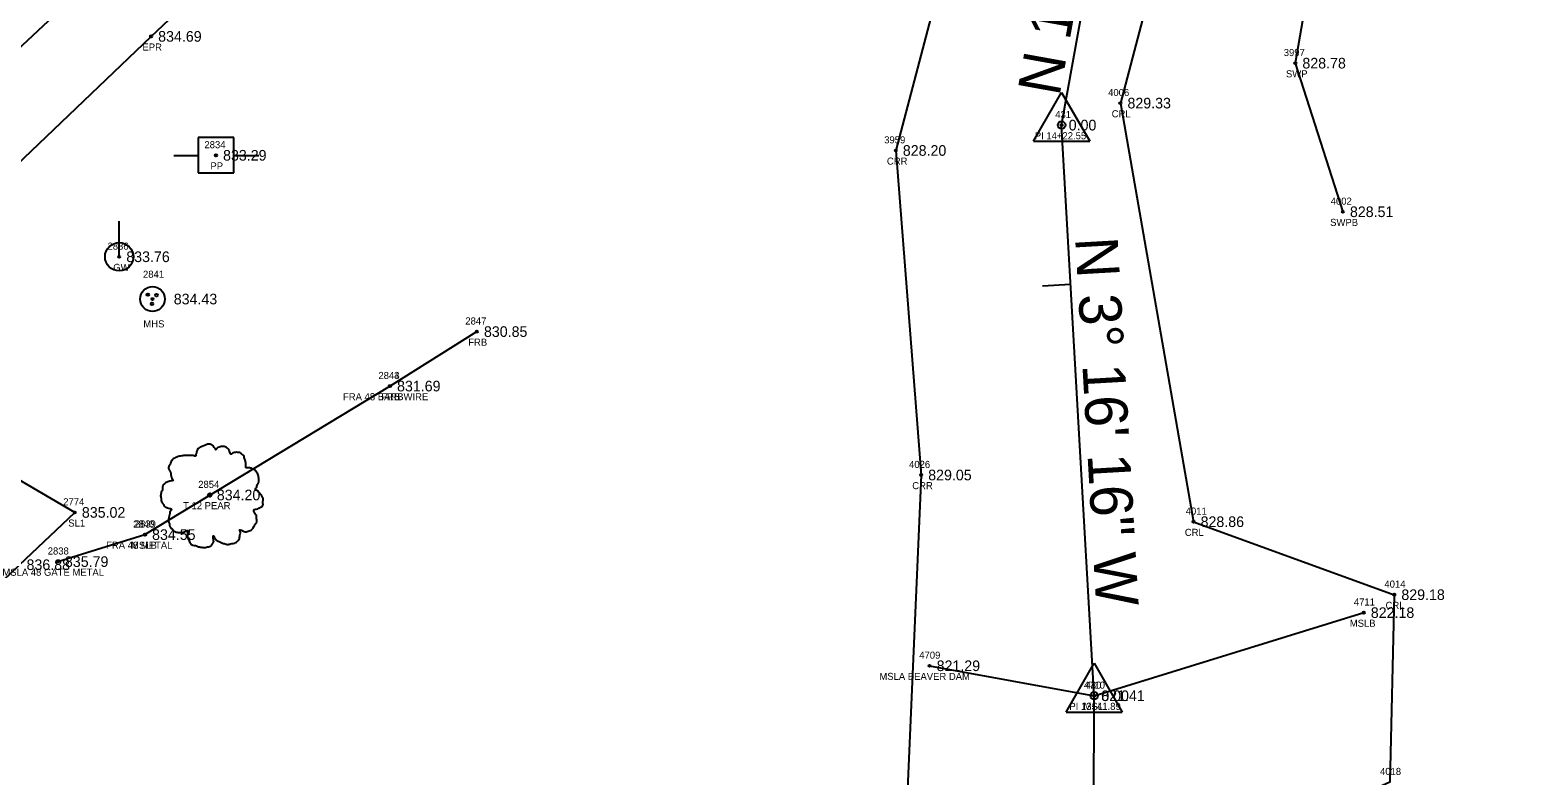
# Model space of a CAD drawing. Extents: x 1622501 to 1626664, y 1117816 to 1121579.
# Drawn here: x 1624283.2 to 1624496, y 1119430.1 to 1119535.3 of the extents above; entities that cross this region are included whole.
import ezdxf

# ---------------------------------------------------------------- set-up
doc = ezdxf.new("R2010")
doc.units = 0
for name, color, linetype in [('RD_EX_DR_Inlet', 7, 'Continuous'), ('RD_EX_Fence_Other', 7, 'Continuous'), ('RD_EX_Fence_Other_txCode', 7, 'Continuous'), ('RD_EX_H2O', 7, 'Continuous'), ('RD_EX_H2O_txCode', 7, 'Continuous'), ('RD_EX_Misc', 7, 'Continuous'), ('RD_EX_Misc_txCode', 7, 'Continuous'), ('RD_EX_Road', 7, 'Continuous'), ('RD_EX_Road_txCode', 7, 'Continuous'), ('RD_EX_TX_Fence_Other_ELEV', 7, 'Continuous'), ('RD_EX_TX_H2O_ELEV', 7, 'Continuous'), ('RD_EX_TX_Misc_ELEV', 7, 'Continuous'), ('RD_EX_TX_Road_ELEV', 7, 'Continuous'), ('RD_EX_TX_UT_ELEV', 7, 'Continuous'), ('RD_EX_TX_VEG_ELEV', 7, 'Continuous'), ('RD_EX_UT', 7, 'Continuous'), ('RD_EX_UT_txCode', 7, 'Continuous'), ('RD_EX_VEG', 7, 'Continuous'), ('RD_EX_VEG_txCode', 7, 'Continuous'), ('RD_HC_Cl', 7, 'Continuous'), ('RD_HC_Data', 7, 'Continuous'), ('RD_HC_Data_Tic', 7, 'Continuous'), ('RD_HC_Survey_ELEV', 7, 'Continuous'), ('RD_HC_txCode', 7, 'Continuous'), ('RD_SMD_Locator', 7, 'Continuous')]:
    doc.layers.add(name, color=color, linetype=linetype)

msp = doc.modelspace()

# ---------------------------------------------------------------- linework, layer by layer
at = {"layer": 'RD_EX_DR_Inlet'}
for centre, radius in [((1624300.45, 1119497.36), 1.75), ((1624299.79, 1119497.99), 0.175), ((1624300.37, 1119496.69), 0.175), ((1624301.01, 1119497.92), 0.175)]:
    msp.add_circle(centre, radius, dxfattribs=at)
at = {"layer": 'RD_EX_Fence_Other'}
msp.add_lwpolyline([(1624299.39, 1119464.12), (1624333.97, 1119485.08), (1624333.97, 1119485.08), (1624346.24, 1119492.77)], dxfattribs=at)
at = {"layer": 'RD_EX_H2O'}
for points in [[(1624377.74, 1119642.06), (1624397.02, 1119621.14), (1624418.59, 1119568.63), (1624405.37, 1119518.33), (1624408.95, 1119472.53), (1624404.37, 1119367.68), (1624416.34, 1119282.84), (1624404.09, 1119249.08), (1624378.05, 1119258.36), (1624354.29, 1119240.29), (1624341.68, 1119205.27), (1624345.78, 1119173.67)], [(1624523.82, 1119632.58), (1624519.68, 1119616.43), (1624500.06, 1119609), (1624482.1, 1119579.99), (1624465.65, 1119553.28), (1624461.77, 1119530.65), (1624468.48, 1119509.68)], [(1624450.21, 1119574.96), (1624437.08, 1119525.01), (1624447.4, 1119465.94), (1624475.74, 1119455.64), (1624475.12, 1119429.2), (1624462.58, 1119423.47), (1624440.75, 1119389.84), (1624444.4, 1119350.14), (1624449.47, 1119273.13), (1624426.41, 1119216.53), (1624413.72, 1119215.11), (1624390, 1119225.77), (1624365.82, 1119196.07), (1624372.16, 1119179.45)]]:
    msp.add_lwpolyline(points, dxfattribs=at)
at = {"layer": 'RD_EX_Misc'}
msp.add_line((1624287.09, 1119460.31), (1624299.39, 1119464.12), dxfattribs=at)
msp.add_lwpolyline([(1624410.14, 1119445.61), (1624433.38, 1119441.38), (1624471.43, 1119453.11)], dxfattribs=at)
at = {"layer": 'RD_EX_Road'}
msp.add_lwpolyline([(1624155.32, 1119398.39), (1624191.93, 1119432.49), (1624228.15, 1119466.56), (1624264.33, 1119500.12), (1624300.25, 1119534.43), (1624336.54, 1119568.72), (1624392.43, 1119620.52)], dxfattribs=at)
at = {"layer": 'RD_EX_UT'}
for p, q in [((1624311.91, 1119520.16), (1624306.91, 1119520.16)), ((1624306.91, 1119520.16), (1624306.91, 1119515.16)), ((1624311.91, 1119515.16), (1624311.91, 1119520.16)), ((1624303.47, 1119517.6), (1624306.94, 1119517.6)), ((1624311.83, 1119517.6), (1624315.47, 1119517.6)), ((1624306.91, 1119515.16), (1624311.91, 1119515.16)), ((1624295.75, 1119503.33), (1624295.75, 1119508.33))]:
    msp.add_line(p, q, dxfattribs=at)
msp.add_circle((1624295.75, 1119503.33), 2, dxfattribs=at)
at = {"layer": 'RD_EX_VEG'}
msp.add_lwpolyline([(1624026.74, 1119127.6), (1624028.07, 1119185.57), (1624034.89, 1119207.07), (1624044.23, 1119230.94), (1624073.37, 1119263.11), (1624105.65, 1119294.98), (1624139.38, 1119323.22), (1624173.51, 1119355.27), (1624197.02, 1119378.67), (1624235.55, 1119415.7), (1624281.67, 1119459.87), (1624289.48, 1119467.25), (1624268.33, 1119479.61)], dxfattribs=at)
for centre, radius in [((1624308.53, 1119469.71), 0.25), ((1624308.52, 1119469.69), 0.0001)]:
    msp.add_circle(centre, radius, dxfattribs=at)
for points in [[(1624308.66, 1119476.87), (1624308.36, 1119476.9), (1624308.04, 1119476.8), (1624307.79, 1119476.7), (1624307.56, 1119476.62), (1624307.34, 1119476.52), (1624307.04, 1119476.35), (1624306.81, 1119476.15), (1624306.69, 1119475.9), (1624306.64, 1119475.68), (1624306.59, 1119475.4), (1624306.59, 1119475.23), (1624306.46, 1119475.2), (1624306.31, 1119475.23), (1624306.06, 1119475.3), (1624305.81, 1119475.3), (1624305.56, 1119475.3), (1624305.21, 1119475.28), (1624304.86, 1119475.28), (1624304.59, 1119475.23), (1624304.26, 1119475.18), (1624303.89, 1119475.05), (1624303.54, 1119474.93), (1624303.24, 1119474.68), (1624302.99, 1119474.2), (1624302.86, 1119473.85), (1624302.71, 1119473.6), (1624302.86, 1119473.15), (1624303.04, 1119472.8), (1624303.06, 1119472.6), (1624303.14, 1119472.18), (1624303.24, 1119471.95), (1624303.36, 1119471.75), (1624303.29, 1119471.73), (1624302.91, 1119471.68), (1624302.61, 1119471.58), (1624302.19, 1119471.35), (1624301.96, 1119471.13), (1624301.86, 1119470.8), (1624301.84, 1119470.45), (1624301.74, 1119470.25), (1624301.66, 1119469.98), (1624301.64, 1119469.9), (1624301.59, 1119469.58), (1624301.69, 1119469.13), (1624301.71, 1119468.78), (1624301.84, 1119468.55), (1624301.99, 1119468.38), (1624302.16, 1119468.13), (1624302.56, 1119467.9), (1624302.89, 1119467.8), (1624303.09, 1119467.78), (1624302.91, 1119467.28), (1624302.86, 1119466.93), (1624302.74, 1119466.53), (1624302.74, 1119466.45), (1624302.69, 1119465.98), (1624302.84, 1119465.65), (1624302.91, 1119465.28), (1624303.09, 1119465.05), (1624303.36, 1119464.75), (1624303.69, 1119464.53), (1624304.19, 1119464.41), (1624304.59, 1119464.43), (1624305.16, 1119464.6), (1624305.41, 1119464.68), (1624305.39, 1119464.51), (1624305.41, 1119464.13), (1624305.41, 1119463.71), (1624305.56, 1119463.38), (1624305.66, 1119463.11), (1624305.81, 1119462.86), (1624306.14, 1119462.63), (1624306.54, 1119462.56), (1624306.96, 1119462.41), (1624307.41, 1119462.33), (1624307.91, 1119462.31), (1624308.51, 1119462.46), (1624308.79, 1119462.58), (1624308.89, 1119462.76), (1624309.09, 1119463.13), (1624309.04, 1119463.36), (1624309.06, 1119463.96), (1624309.16, 1119463.78), (1624309.34, 1119463.43), (1624309.84, 1119463.13), (1624310.23, 1119462.96), (1624310.71, 1119462.81), (1624311.01, 1119462.73), (1624311.48, 1119462.81), (1624311.86, 1119462.88), (1624312.23, 1119463.01), (1624312.53, 1119463.28), (1624312.71, 1119463.56), (1624312.76, 1119463.83), (1624312.83, 1119464.21), (1624312.88, 1119464.38)], [(1624312.88, 1119464.38), (1624312.81, 1119464.56), (1624312.76, 1119464.8), (1624312.83, 1119464.78), (1624313.01, 1119464.73), (1624313.28, 1119464.6), (1624313.51, 1119464.53), (1624313.83, 1119464.56), (1624314.11, 1119464.65), (1624314.56, 1119464.93), (1624314.83, 1119465.4), (1624315.11, 1119465.8), (1624315.18, 1119466.13), (1624315.13, 1119466.35), (1624315.11, 1119466.85), (1624314.91, 1119467.1), (1624314.86, 1119467.23), (1624314.76, 1119467.63), (1624314.83, 1119467.68), (1624315.11, 1119467.73), (1624315.48, 1119467.85), (1624315.76, 1119467.98), (1624315.98, 1119468.15), (1624316.06, 1119468.38), (1624316.03, 1119468.78), (1624316.08, 1119469.18), (1624316.01, 1119469.33), (1624315.91, 1119469.48), (1624315.83, 1119469.68), (1624315.68, 1119469.83), (1624315.58, 1119469.98), (1624315.48, 1119470.08), (1624315.36, 1119470.23), (1624315.18, 1119470.35), (1624315.03, 1119470.4), (1624314.98, 1119470.55), (1624315.13, 1119470.75), (1624315.18, 1119470.85), (1624315.21, 1119471.08), (1624315.43, 1119471.43), (1624315.48, 1119471.83), (1624315.43, 1119472.25), (1624315.38, 1119472.53), (1624315.23, 1119472.8), (1624315.03, 1119473.05), (1624314.91, 1119473.23), (1624314.73, 1119473.35), (1624314.41, 1119473.48), (1624314.16, 1119473.53), (1624313.81, 1119473.53), (1624313.61, 1119473.58), (1624313.63, 1119473.63), (1624313.63, 1119473.78), (1624313.63, 1119474.05), (1624313.56, 1119474.5), (1624313.41, 1119475), (1624313.41, 1119475.03), (1624313.31, 1119475.28), (1624313.08, 1119475.48), (1624312.91, 1119475.58), (1624312.71, 1119475.7), (1624312.46, 1119475.73), (1624312.16, 1119475.73), (1624311.88, 1119475.68), (1624311.68, 1119475.58), (1624311.51, 1119475.45), (1624311.43, 1119475.6), (1624311.33, 1119475.9), (1624311.28, 1119476.05), (1624311.13, 1119476.22), (1624310.91, 1119476.42), (1624310.46, 1119476.55), (1624309.84, 1119476.47), (1624309.54, 1119476.27), (1624309.39, 1119476.1), (1624309.34, 1119476.22), (1624309.14, 1119476.42), (1624309.04, 1119476.6), (1624308.86, 1119476.72), (1624308.71, 1119476.82), (1624308.61, 1119476.87)]]:
    msp.add_spline(points, degree=3, dxfattribs=at)
at = {"layer": 'RD_HC_Cl'}
for p, q in [((1623937.25, 1119209.79), (1624678.65, 1119905.11)), ((1624428.78, 1119521.91), (1624438.71, 1119576.72)), ((1624433.38, 1119441.38), (1624428.78, 1119521.91)), ((1624432.82, 1119272.43), (1624433.38, 1119441.38))]:
    msp.add_line(p, q, dxfattribs=at)
at = {"layer": 'RD_HC_Data'}
for p, q in [((1624424.8, 1119519.62), (1624428.78, 1119526.5)), ((1624428.78, 1119526.5), (1624432.75, 1119519.62)), ((1624424.8, 1119519.62), (1624432.75, 1119519.62)), ((1624429.41, 1119439.08), (1624433.38, 1119445.96)), ((1624433.38, 1119445.96), (1624437.35, 1119439.08)), ((1624429.41, 1119439.08), (1624437.35, 1119439.08))]:
    msp.add_line(p, q, dxfattribs=at)
for centre in [(1624428.78, 1119521.91), (1624433.38, 1119441.38)]:
    msp.add_circle(centre, 0.529, dxfattribs=at)
at = {"layer": 'RD_HC_Data_Tic'}
msp.add_line((1624430.06, 1119499.4), (1624426.07, 1119499.17), dxfattribs=at)
at = {"layer": 'RD_SMD_Locator'}
for centre in [(1624300.25, 1119534.43), (1624461.77, 1119530.65), (1624437.08, 1119525.01), (1624428.78, 1119521.91), (1624309.41, 1119517.65), (1624405.37, 1119518.33), (1624468.48, 1119509.68), (1624295.75, 1119503.33), (1624300.45, 1119497.36), (1624346.24, 1119492.77), (1624333.97, 1119485.08), (1624333.97, 1119485.08), (1624408.95, 1119472.53), (1624308.53, 1119469.71), (1624289.48, 1119467.25), (1624447.4, 1119465.94), (1624299.39, 1119464.12), (1624299.39, 1119464.12), (1624287.09, 1119460.31), (1624475.74, 1119455.64), (1624471.43, 1119453.11), (1624410.14, 1119445.61), (1624433.38, 1119441.38), (1624433.38, 1119441.38)]:
    msp.add_circle(centre, 0.15, dxfattribs=at)

# ---------------------------------------------------------------- texts
at = {"layer": 'RD_EX_Fence_Other_txCode'}
for s, p in [('2847', (1624344.61, 1119493.77)), ('FRB', (1624345.02, 1119490.77)), ('2843', (1624332.34, 1119486.08)), ('2844', (1624332.34, 1119486.08)), ('FRA 48 BARBWIRE', (1624327.34, 1119483.08)), ('FRB', (1624332.74, 1119483.08)), ('2840', (1624297.72, 1119465.12)), ('FRA 48 METAL', (1624293.9, 1119462.12))]:
    msp.add_text(s, height=1, dxfattribs=at).set_placement(p)
at = {"layer": 'RD_EX_H2O_txCode'}
for s, p in [('3997', (1624460.14, 1119531.65)), ('SWP', (1624460.45, 1119528.65)), ('4006', (1624435.35, 1119526.01)), ('CRL', (1624435.85, 1119523.01)), ('3959', (1624403.74, 1119519.33)), ('CRR', (1624404.12, 1119516.33)), ('4002', (1624466.77, 1119510.68)), ('SWPB', (1624466.69, 1119507.68)), ('4026', (1624407.25, 1119473.53)), ('CRR', (1624407.7, 1119470.53)), ('4011', (1624446.3, 1119466.94)), ('CRL', (1624446.17, 1119463.94)), ('4014', (1624474.35, 1119456.64)), ('CRL', (1624474.51, 1119453.64)), ('4018', (1624473.73, 1119430.2))]:
    msp.add_text(s, height=1, dxfattribs=at).set_placement(p)
at = {"layer": 'RD_EX_Misc_txCode'}
for s, p in [('2839', (1624297.95, 1119465.12)), ('2838', (1624285.66, 1119461.31)), ('MSLB', (1624297.42, 1119462.12)), ('MSLA 48 GATE METAL', (1624279.26, 1119458.31)), ('4711', (1624470.04, 1119454.11)), ('MSLB', (1624469.46, 1119451.11)), ('4709', (1624408.69, 1119446.61)), ('MSLA BEAVER DAM', (1624403.06, 1119443.61)), ('4710', (1624431.93, 1119442.38)), ('MSL', (1624431.88, 1119439.38))]:
    msp.add_text(s, height=1, dxfattribs=at).set_placement(p)
at = {"layer": 'RD_EX_Road_txCode'}
msp.add_text('EPR', height=1, dxfattribs=at).set_placement((1624299.03, 1119532.43))
at = {"layer": 'RD_EX_TX_Fence_Other_ELEV'}
for s, p in [('830.85', (1624347.24, 1119492.02)), ('831.69', (1624334.97, 1119484.33)), ('831.69', (1624334.97, 1119484.33)), ('834.55', (1624300.39, 1119463.37))]:
    msp.add_text(s, height=1.5, dxfattribs=at).set_placement(p)
at = {"layer": 'RD_EX_TX_H2O_ELEV'}
for s, p in [('828.78', (1624462.77, 1119529.9)), ('829.33', (1624438.08, 1119524.26)), ('828.20', (1624406.37, 1119517.58)), ('828.51', (1624469.48, 1119508.93)), ('829.05', (1624409.95, 1119471.78)), ('828.86', (1624448.4, 1119465.19)), ('829.18', (1624476.74, 1119454.89))]:
    msp.add_text(s, height=1.5, dxfattribs=at).set_placement(p)
at = {"layer": 'RD_EX_TX_Misc_ELEV'}
for s, p in [('834.55', (1624300.39, 1119463.37)), ('835.79', (1624288.09, 1119459.56)), ('822.18', (1624472.43, 1119452.36)), ('821.29', (1624411.14, 1119444.86)), ('821.41', (1624434.38, 1119440.63))]:
    msp.add_text(s, height=1.5, dxfattribs=at).set_placement(p)
at = {"layer": 'RD_EX_TX_Road_ELEV'}
msp.add_text('834.69', height=1.5, dxfattribs=at).set_placement((1624301.25, 1119533.68))
at = {"layer": 'RD_EX_TX_UT_ELEV'}
for s, p in [('833.76', (1624296.75, 1119502.58)), ('834.43', (1624303.45, 1119496.61))]:
    msp.add_text(s, height=1.5, dxfattribs=at).set_placement(p)
at = {"layer": 'RD_EX_TX_VEG_ELEV'}
for s, p in [('834.20', (1624309.53, 1119468.96)), ('835.02', (1624290.48, 1119466.5)), ('836.88', (1624282.67, 1119459.12))]:
    msp.add_text(s, height=1.5, dxfattribs=at).set_placement(p)
at = {"layer": 'RD_EX_UT_txCode'}
for s, p in [('2834', (1624307.78, 1119518.65)), ('PP', (1624308.63, 1119515.65)), ('2836', (1624294.1, 1119504.33)), ('GW', (1624294.91, 1119501.33)), ('2841', (1624299.11, 1119500.36)), ('MHS', (1624299.16, 1119493.36))]:
    msp.add_text(s, height=1, dxfattribs=at).set_placement(p)
at = {"layer": 'RD_EX_VEG_txCode'}
for s, p in [('2854', (1624306.9, 1119470.71)), ('2774', (1624287.85, 1119468.25)), ('T 12 PEAR', (1624304.77, 1119467.71)), ('SL1', (1624288.56, 1119465.25))]:
    msp.add_text(s, height=1, dxfattribs=at).set_placement(p)
at = {"layer": 'RD_HC_Data'}
for s, rotation, p in [('N 10%%d 16\' 11" E', 79.7304, (1624428.47, 1119525.85)), ('N 3%%d 16\' 16" W', 273.2711, (1624430.69, 1119505.97))]:
    msp.add_text(s, height=6, rotation=rotation, dxfattribs=at).set_placement(p)
at = {"layer": 'RD_HC_Survey_ELEV'}
for s, p in [('0.00', (1624429.78, 1119521.16)), ('833.29', (1624310.41, 1119516.9)), ('0.00', (1624434.38, 1119440.63))]:
    msp.add_text(s, height=1.5, dxfattribs=at).set_placement(p)
at = {"layer": 'RD_HC_txCode'}
for s, p in [('431', (1624427.88, 1119522.91)), ('PI 14+22.55', (1624425, 1119519.91)), ('430', (1624432.16, 1119442.38)), ('PI 13+41.89', (1624429.88, 1119439.38))]:
    msp.add_text(s, height=1, dxfattribs=at).set_placement(p)

doc.saveas('drawing.dxf')
